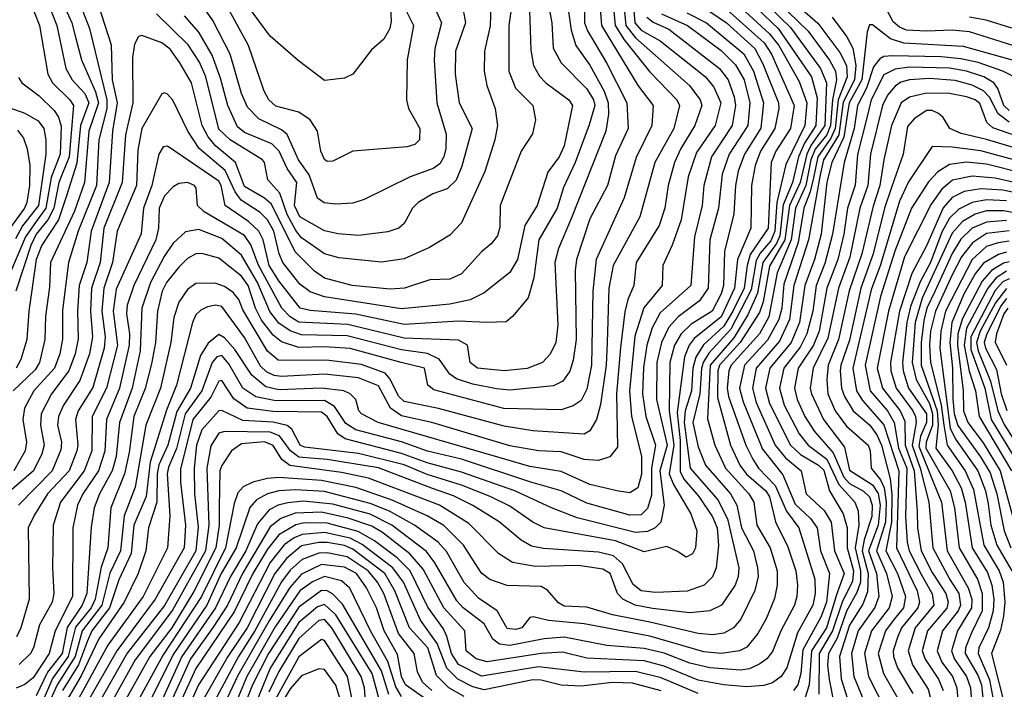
# Model space of a CAD drawing. Extents: x 501367 to 657802, y 482273 to 547541.
# Tile 314 of 656: x 590837 to 594287, y 509610 to 511956. Entities that reach past the tile are written whole.
import ezdxf

# ---------------------------------------------------------------- set-up
doc = ezdxf.new("R2010")
doc.units = 0

msp = doc.modelspace()

# ---------------------------------------------------------------- linework, layer by layer
at = {"layer": '0CON20XD'}
for points in [[(590708.6, 512508.6), (590841.2, 512461.2), (590928, 512418), (590957, 512397), (590977.2, 512367.2), (590999, 512305), (591032.7, 512052.7), (591081.4, 511925), (591142.1, 511675), (591142, 511645), (591114, 511535), (591106, 511375), (591042.5, 511215), (591007.9, 511105), (590987.5, 510937.5), (590987, 510837), (590977.7, 510785), (590959.5, 510735), (590886.7, 510655), (590853.5, 510595), (590847.9, 510555), (590860.9, 510475), (590856.1, 510445), (590816.2, 510375)], [(590808.6, 512428.6), (590840.3, 512410.3), (590876.8, 512376.8), (590921.9, 512311.9), (590959.6, 512215), (590974.9, 512135), (590983.2, 512025), (591020, 511945), (591032.6, 511895)], [(590808.4, 512375), (590848.9, 512328.9), (590910.8, 512215), (590925.4, 512135), (590932.4, 512025), (590967.9, 511935), (590999.3, 511785), (591021, 511745), (591065, 511696.7), (591079.3, 511665), (591050.2, 511585), (591037, 511453), (591001.8, 511338.2), (590972.9, 511255), (590915, 511166.1), (590895.3, 511115), (590869.2, 510935), (590862.4, 510835), (590841.4, 510765), (590824.4, 510735)], [(590805, 512306.5), (590844.4, 512215), (590860.5, 512150.5), (590872, 512025), (590906.1, 511935), (590936.2, 511765), (590952.5, 511735), (591013.2, 511675), (591025.2, 511655), (591010, 511475), (590974, 511385), (590957.1, 511295), (590936, 511254), (590895, 511204.3), (590876, 511165), (590823.7, 511005)], [(592813.4, 512226.6), (592815.9, 511945), (592826.5, 511916.5), (592893, 511805), (592964.4, 511665), (592969.2, 511575), (592925, 511478.5), (592897.1, 511375), (592835, 511257.5), (592787.8, 511115), (592783.5, 511076.5), (592787.3, 510835), (592777, 510763), (592765.1, 510724.9), (592740.4, 510689.6), (592707.5, 510672.5), (592555, 510657.5), (592507.9, 510662.1), (592425, 510678.9), (592367.5, 510697.5), (592344.3, 510714.3), (592306.6, 510766.6), (592266.6, 510786.6), (592175, 510798.5), (591985, 510848.2), (591825, 510851.6), (591785, 510865.1), (591745, 510893), (591713.5, 510933.5), (591670.6, 511035), (591615, 511130.8), (591545, 511189.2), (591465, 511220.4), (591417.7, 511212.3), (591375, 511172.4), (591343.5, 511126.5), (591295.1, 511035), (591265.4, 510945), (591259, 510795), (591231.3, 510665), (591186.7, 510545), (591174.7, 510425), (591161, 510375), (591117.1, 510295), (591098.1, 510245), (591087.4, 510177.4), (591072.5, 509945), (591056.5, 509905), (591003.4, 509826.6), (590985.8, 509735), (590935, 509669.7), (590895, 509586.9)], [(593355, 512154), (593599.7, 511915), (593674.5, 511814.5), (593695.6, 511775), (593698.9, 511745), (593685.1, 511674.9), (593678.7, 511585), (593665, 511552.8), (593625, 511502), (593609.2, 511465), (593592.3, 511375), (593556.1, 511295), (593541, 511185), (593491.3, 511068.7), (593462, 510915), (593429.2, 510855), (593330.8, 510745), (593321.9, 510725), (593316, 510665), (593321.5, 510635), (593381.4, 510465), (593406.3, 510416.3), (593426.4, 510385), (593484.3, 510324.3), (593523.7, 510233.7), (593567.5, 510175), (593623.6, 509995), (593624.6, 509945), (593616.7, 509905), (593562.7, 509807.3), (593525.1, 509684.9), (593505.3, 509655), (593475, 509632.4), (593445, 509622.8), (593385, 509618.4), (593305, 509625.4), (593215, 509641.6), (593095, 509690.2), (593025, 509708.9), (592825, 509718.6), (592739.8, 509740.2), (592665, 509735.6), (592475, 509705.4), (592436.3, 509716.3), (592402.2, 509745), (592397.2, 509815), (592323.7, 509895), (592250.8, 510030.8), (592204.5, 510084.5), (592108.6, 510158.6), (592070.8, 510180.8), (591988.8, 510208.8), (591895, 510230), (591803, 510227), (591752.3, 510207.7), (591715, 510179.2), (591617.8, 510015), (591565, 509904.5), (591515, 509827.6), (591436, 509716), (591345, 509515.2)], [(591075, 512126.2), (591158.1, 511868.1), (591161.3, 511745), (591178.8, 511665), (591162.1, 511565), (591150.4, 511385), (591132.5, 511335), (591088.2, 511215), (591072.6, 511105), (591045.6, 511025), (591039.3, 510935), (591042.6, 510837.4), (591031.3, 510785), (591009.5, 510725), (590948.6, 510645), (590912.7, 510575), (590910.4, 510535), (590923, 510465), (590915.2, 510435), (590885.9, 510375), (590739.5, 510250.5)], [(592861.6, 512115), (592875.4, 511935), (593005, 511723.6), (593057.4, 511655), (593051.9, 511585), (592996.9, 511473.1), (592955, 511331.5), (592857.2, 511115), (592845.1, 511005), (592841.4, 510745), (592825, 510661.1), (592805, 510621.5), (592776.8, 510603.2), (592735, 510589.4), (592533.9, 510593.9), (592288.5, 510658.5), (592267.5, 510675), (592256, 510735), (592174.5, 510755), (591995, 510803.2), (591905, 510810), (591815, 510807.5), (591755, 510827.5), (591725, 510850.5), (591685, 510903.3), (591663.2, 510945), (591638.3, 511025), (591615, 511057.6), (591535, 511119.8), (591475, 511136.1), (591455, 511135.7), (591425, 511119.2), (591395, 511088.9), (591352.2, 511035), (591337, 511005), (591319.9, 510935), (591312.9, 510825), (591299.4, 510750.6), (591276.7, 510663.3), (591237.4, 510565), (591221, 510439), (591204.2, 510365), (591156.9, 510245), (591146.4, 510105), (591122.4, 510037.6), (591101.9, 509925), (591087.1, 509895), (591032.9, 509827.1), (591007.2, 509725), (590952.6, 509647.4), (590912.4, 509555)], [(592905.5, 512135), (592923.7, 511935), (592954.9, 511884.9), (593044.7, 511774.7), (593140.2, 511675), (593149.6, 511655), (593129.1, 511575), (593063, 511455), (593010, 511265), (592916.5, 511095), (592901.9, 511015), (592895.4, 510825), (592892.6, 510745), (592872.3, 510607.7), (592858, 510555), (592835.2, 510514.8), (592815, 510503.2), (592635, 510515.2), (592535, 510531.3), (592305, 510593.3), (592185, 510618.1), (592165, 510636.7), (592135.9, 510695.9), (592117.3, 510717.3), (592035, 510747.3), (591922.2, 510762.2), (591743.1, 510763.1), (591705, 510794.8), (591619.7, 510939.7), (591604.9, 510974.9), (591585, 511000), (591555, 511020.8), (591522.2, 511032.2), (591455, 511031.9), (591425, 511010.3), (591394.3, 510965.7), (591377.1, 510912.9), (591366.6, 510825), (591330.4, 510665), (591279.6, 510535), (591242, 510318), (591203.1, 510216.9), (591190.9, 510095), (591153, 510017), (591124.9, 509905), (591055.7, 509815), (591031.9, 509725), (590968.6, 509625), (590928, 509535)], [(592976.3, 512145), (592993.3, 511945), (593015, 511918.5), (593081.8, 511881.8), (593240.6, 511755), (593269.2, 511719.2), (593293.6, 511665), (593274.2, 511585), (593209.3, 511490.7), (593179.7, 511405), (593155.2, 511255), (593124, 511166), (593091.2, 511095), (593088.3, 511025), (593024, 510946), (592993, 510847), (592974, 510655), (592980.6, 510565), (593016.3, 510426.3), (593016.3, 510363.7), (593003.1, 510315), (592975, 510298.6), (592935, 510303.5), (592835, 510327.3), (592735, 510373), (592625, 510390.6), (592513.1, 510423.1), (592093.8, 510545), (592034.6, 510575), (592025.4, 510585), (592015.4, 510625), (591995.5, 510645), (591973.1, 510655), (591895, 510665.1), (591745, 510659.4), (591699.5, 510669.5), (591650.2, 510710.2), (591590.6, 510800.6), (591555, 510841.6), (591535, 510853.3), (591497.7, 510822.3), (591471, 510779), (591435.4, 510665), (591387.5, 510582.5), (591356.8, 510465), (591325, 510396.4), (591318.5, 510365), (591318.2, 510265), (591288.7, 510175), (591279.5, 510095), (591252, 510015), (591203.8, 509915), (591115, 509786.3), (591052.9, 509657.1), (590981.1, 509535)], [(592941.8, 512145), (592960.7, 511935), (592995, 511892.1), (593184.3, 511725), (593221.5, 511675), (593227.7, 511655), (593203.3, 511585), (593153.9, 511505), (593131.9, 511455), (593109.8, 511375), (593098.3, 511295), (593078, 511235), (592997.8, 511105), (592989.5, 511025), (592967.8, 510975), (592957.3, 510932.7), (592942.8, 510807.2), (592928, 510645), (592931.5, 510458.5), (592905, 510423.8), (592865, 510411.1), (592815, 510414.4), (592735, 510441.2), (592655, 510445.5), (592555, 510463.1), (592281.5, 510545), (592175, 510568.4), (592136.3, 510595), (592095, 510672.6), (592025, 510700.5), (591905, 510714.4), (591755, 510705.9), (591729.4, 510709.4), (591701.9, 510721.9), (591681.5, 510741.5), (591625, 510842), (591545, 510950.8), (591525, 510955.9), (591495, 510949.3), (591471.7, 510938.3), (591455, 510921.2), (591443.2, 510895), (591386.8, 510675), (591352.1, 510587.9), (591294.1, 510405.9), (591279.9, 510285), (591237.3, 510185), (591228.4, 510085), (591185, 509993.5), (591152.3, 509895), (591089.8, 509815), (591075, 509779.8), (591043.4, 509695), (590987.8, 509605)], [(593386.8, 512076.8), (593538, 511928), (593643.6, 511785), (593664.1, 511735), (593658, 511585), (593608.9, 511515), (593594.9, 511485.1), (593572.5, 511385), (593534.4, 511305), (593518.5, 511185), (593465, 511092.6), (593442.4, 510967.6), (593429.8, 510929.8), (593361.9, 510825), (593289.6, 510745), (593283.2, 510725), (593282.3, 510632.3), (593328.4, 510465), (593361.1, 510395), (593384, 510364), (593452.1, 510305), (593465, 510283.5), (593486, 510196), (593529.2, 510109.3), (593556.7, 510025), (593563.2, 509975), (593560.2, 509935), (593551.9, 509905), (593504.9, 509815.1), (593475, 509742), (593455, 509716.2), (593431.3, 509698.7), (593395, 509681.6), (593363.3, 509676.7), (593255, 509684.6), (593185, 509701.1), (593095, 509736.3), (593025, 509752.6), (592895, 509763.7), (592745, 509791.9), (592675, 509786.5), (592555, 509763.1), (592518.4, 509768.4), (592495.4, 509785.4), (592465, 509839.4), (592391.7, 509895), (592369.1, 509919.1), (592292.5, 510052.5), (592262.6, 510092.6), (592141.6, 510185), (592065, 510223.2), (591935, 510258.9), (591830.9, 510269.1), (591776.6, 510263.4), (591743.3, 510255), (591711.8, 510238.2), (591670.1, 510189.9), (591629.4, 510095), (591575.8, 510005), (591522.8, 509895), (591405.9, 509725), (591323.4, 509545)], [(592268.9, 512048.9), (592315.6, 511945), (592292, 511855), (592289, 511815), (592299, 511665), (592332.1, 511555), (592331, 511505), (592323.5, 511475), (592309.2, 511450.8), (592285.8, 511434.2), (592205.2, 511404.8), (592044.7, 511325.3), (592005, 511313.3), (591945, 511309), (591903.8, 511313.8), (591880.8, 511330.8), (591851.9, 511411.9), (591813.7, 511465), (591774.1, 511554.1), (591755, 511569.6), (591675, 511608.3), (591635, 511649.7), (591615, 511697.5), (591574.6, 511834.6), (591513.5, 511953.5), (591457.9, 512035)], [(592754.2, 512025.8), (592769.3, 511919.3), (592786, 511865), (592835, 511796.8), (592885.1, 511705.1), (592899.1, 511665), (592900.9, 511625), (592891.7, 511565), (592771, 511261), (592725.7, 511154.3), (592712.7, 511105), (592722.5, 510885), (592715.8, 510825), (592695.8, 510784.2), (592669.2, 510755), (592615, 510733.4), (592535, 510726), (592441.5, 510735), (592415.5, 510755), (592406.5, 510815), (592375, 510832.6), (592185, 510840.1), (591987.3, 510887.3), (591815, 510895.8), (591784.8, 510915), (591755.7, 510945), (591674, 511096), (591647.1, 511167.1), (591625, 511200.2), (591483.1, 511283.1), (591460, 511305), (591455.4, 511365), (591449.4, 511375), (591425, 511385.2), (591395, 511381.5), (591375, 511370), (591345, 511339.2), (591326.5, 511295), (591323.8, 511225), (591314.3, 511185), (591236.9, 511025), (591213.8, 510955), (591211.2, 510925), (591221.7, 510855), (591220.7, 510815), (591187.3, 510665), (591141.1, 510555), (591135.6, 510444.4), (591113.2, 510375), (591058.7, 510295), (591039.5, 510255), (591023.3, 510175), (591022.4, 509935), (590961.1, 509815), (590940, 509735), (590885, 509650.4), (590855, 509626.3), (590825, 509613.6)], [(592623, 512025), (592628.7, 511848.7), (592638.1, 511795), (592658.3, 511758.3), (592680.7, 511735), (592761.6, 511675), (592774.7, 511655), (592745, 511513.3), (592727.2, 511475), (592688.1, 511421.9), (592650, 511305), (592607.2, 511235), (592581.2, 511115), (592555, 511069.8), (592465, 510998.8), (592415.8, 510974.2), (592345, 510959.1), (592175, 510942.7), (591905, 510984.9), (591855, 511002.1), (591818.7, 511028.7), (591759.5, 511105), (591746, 511135), (591727.7, 511215), (591705.1, 511255.1), (591679.9, 511279.9), (591613.5, 511323.5), (591592.1, 511352.1), (591557, 511427), (591466.5, 511505), (591426.9, 511565), (591373.9, 511673.9), (591355, 511694.5), (591345, 511700), (591335, 511696.5), (591265, 511574.4), (591251.2, 511498.8), (591246.8, 511375), (591178.7, 511215), (591162.6, 511105), (591131.7, 511015), (591125.5, 510935), (591136.4, 510845), (591133.5, 510805), (591093.4, 510666.6), (591042.7, 510585), (591032.2, 510555), (591041.4, 510465), (591037.7, 510445), (591010, 510375), (590934.8, 510295), (590889.2, 510220.8), (590867.1, 510175), (590871, 509925), (590841.3, 509825), (590826, 509794)], [(592563.6, 512025), (592551.4, 511935), (592550.9, 511775), (592575, 511716.2), (592635.4, 511655), (592644.6, 511605), (592634.7, 511555.3), (592594.6, 511495), (592520.4, 511305), (592519.3, 511229.3), (592511.4, 511198.6), (592489.8, 511170.2), (592455, 511142.5), (592385, 511065.4), (592345, 511046.2), (592273.9, 511043.9), (592185.8, 511015), (592135, 511011.2), (592002, 511025), (591905, 511050), (591870.5, 511075), (591802.6, 511142.6), (591719.1, 511309.1), (591695, 511330.6), (591625, 511371.1), (591592.9, 511455), (591523.8, 511513.8), (591497.3, 511545), (591476.9, 511585), (591439.1, 511735), (591398.8, 511805), (591365, 511852.6), (591335, 511874.4), (591265, 511900), (591253.4, 511896.6), (591239.5, 511870.5), (591232.8, 511822.8), (591234, 511665), (591207.7, 511552.3), (591195.9, 511385), (591132.6, 511225), (591119.2, 511105), (591089.2, 511015), (591085.7, 510934.3), (591092.1, 510845), (591081.5, 510785), (591047.8, 510692.2), (590991, 510605), (590973.2, 510565), (590970.2, 510535), (590983.6, 510475), (590981.8, 510448.2), (590950.8, 510375), (590832.8, 510255)], [(592687.1, 512027.1), (592702.2, 511945), (592706.5, 511856.5), (592734.3, 511804.3), (592825, 511713.8), (592847.5, 511675), (592852, 511655), (592832.7, 511587.3), (592783.7, 511455), (592742.5, 511367.5), (592720.5, 511295), (592656.3, 511185), (592638.8, 511051.2), (592618.7, 510981.3), (592564.2, 510915.8), (592542.3, 510897.7), (592474.7, 510895.2), (592375, 510899.6), (592185, 510887.9), (592015, 510923.6), (591855, 510936.8), (591819.7, 510945), (591745, 511040.4), (591711.2, 511095), (591690.1, 511185), (591675.5, 511215), (591639.1, 511249.1), (591557.6, 511305), (591543.3, 511375), (591535, 511390.4), (591355, 511512.5), (591339.8, 511510.2), (591325, 511484.4), (591300.4, 511375), (591271.1, 511295), (591263.3, 511205), (591175, 511011.1), (591164.9, 510934.9), (591179.9, 510815), (591141.2, 510665), (591091.6, 510565), (591089.6, 510445), (591063.6, 510375), (590980.5, 510265), (590954, 510185), (590952, 510035), (590957.4, 509945), (590951.5, 509915), (590906.5, 509835), (590886, 509755), (590874.9, 509735.1), (590835, 509696.7)], [(593335.8, 512025), (593465, 511906.7), (593497.8, 511865), (593568.9, 511739), (593595.9, 511665), (593587.9, 511585), (593521.8, 511448.2), (593490.1, 511315), (593483.9, 511215), (593469, 511181), (593432, 511138), (593417.8, 511112.2), (593400.8, 511009.2), (593328.6, 510871.4), (593252.1, 510787.8), (593232.2, 510755), (593225.8, 510734.2), (593220.7, 510645), (593196.1, 510545), (593215, 510458.8), (593240, 510395), (593327.6, 510295), (593349.7, 510255), (593366.2, 510175), (593408.3, 510095), (593422.9, 510035), (593424.5, 510005), (593413.7, 509956.3), (593364.7, 509855), (593338, 509825), (593305, 509805.9), (593265, 509800.5), (593215, 509805.5), (593045.7, 509845), (592915, 509870.7), (592825, 509897.3), (592745, 509901.1), (592725, 509912.6), (592686.9, 509956.9), (592665, 509969.8), (592545, 509972.8), (592484.8, 509994.8), (592455, 510016.5), (592392.3, 510115), (592323.6, 510183.6), (592265, 510217.4), (592142.8, 510272.8), (592015, 510316.7), (591895, 510341.8), (591745, 510351.5), (591705, 510348.8), (591654.6, 510335.4), (591620.8, 510319.3), (591601.7, 510298.3), (591588.8, 510261.2), (591558.6, 510105), (591474.1, 509935), (591339.5, 509730.5), (591238, 509545)], [(593375, 512040.2), (593494.8, 511924.8), (593611.4, 511755), (593632.2, 511682.2), (593627.3, 511585), (593587.4, 511522.6), (593566.2, 511475), (593545.4, 511385), (593512.7, 511307.3), (593501.2, 511198.8), (593488.8, 511171.2), (593441.6, 511105), (593422.4, 510997.6), (593388.3, 510921.7), (593339.2, 510840.8), (593257.2, 510745), (593247, 510557), (593273.1, 510465), (593309.9, 510385), (593392.7, 510295), (593409.3, 510265), (593420.3, 510185), (593466.4, 510105), (593491.2, 510025), (593491.9, 509975), (593481.9, 509928.1), (593453.4, 509856.6), (593424.3, 509805.7), (593385, 509757.5), (593360, 509745), (593295.2, 509735.2), (593235, 509741.1), (593045.7, 509795.7), (592815, 509838.5), (592690.3, 509850.3), (592636, 509864), (592625, 509861.2), (592596.5, 509825), (592575, 509819), (592545, 509822.4), (592510.3, 509885), (592445, 509929), (592395, 509983.7), (592332.7, 510092.7), (592304, 510125), (592220.5, 510185), (592133.5, 510233.5), (592065, 510260.5), (591905, 510302.3), (591805, 510308.8), (591745.3, 510304.7), (591705, 510294.9), (591666.8, 510273.2), (591643.6, 510246.4), (591596.1, 510105), (591543.7, 510015), (591493.3, 509905), (591377.7, 509735), (591281.3, 509545)], [(592386.9, 512015), (592398.8, 511945), (592364.3, 511845), (592362.9, 511765), (592376.9, 511665), (592422.8, 511575), (592387, 511443), (592366.7, 511393.3), (592335, 511363.1), (592285, 511345.9), (592233.1, 511315), (592213.2, 511295), (592185, 511241.4), (592165.8, 511225), (592127.3, 511212.7), (592025, 511200.2), (591953.3, 511205), (591905, 511216.1), (591818.7, 511265), (591800.4, 511305), (591808.1, 511385), (591774.1, 511434.1), (591746.2, 511495), (591720.9, 511520.9), (591625, 511560), (591600.3, 511580.3), (591566.4, 511655), (591540.6, 511750.6), (591511.5, 511831.5), (591465, 511912.6), (591415, 511969.3)], [(592185, 512001.1), (592217.3, 511935), (592194.7, 511815), (592193.2, 511675), (592199.6, 511645), (592238.9, 511575), (592238, 511535), (592221.4, 511518.6), (592195, 511510), (592005, 511495.5), (591935, 511460), (591915, 511458.8), (591905, 511466), (591892, 511495), (591881.2, 511565), (591854.5, 511604.5), (591815, 511631.2), (591735, 511653.1), (591710.3, 511675), (591694.3, 511705), (591638.9, 511865), (591556.7, 512015)], [(592134.9, 512025), (592139.1, 511950.9), (592134.5, 511925), (592112.9, 511887.1), (592069.5, 511850.5), (592004.7, 511765.3), (591975, 511750.5), (591905, 511743.3), (591812.6, 511812.6), (591715, 511898), (591629, 512015)], [(593525, 512039.1), (593634.1, 511944.1), (593710.9, 511840.9), (593735, 511795.3), (593737, 511755), (593705.3, 511674.7), (593694.9, 511574.9), (593679.7, 511540.3), (593634.5, 511475), (593618.7, 511401.3), (593607.6, 511352.4), (593584.5, 511295), (593565.5, 511175), (593515, 511028.9), (593507.3, 510945), (593497.2, 510905), (593457.6, 510832.4), (593376.5, 510745), (593359.6, 510665), (593372.7, 510617.3), (593440.6, 510450.6), (593511.2, 510361.2), (593555, 510258.4), (593608.7, 510208.7), (593632, 510175), (593642.8, 510095), (593675.4, 510015), (593663.9, 509915), (593645, 509862.6), (593581.9, 509748.1), (593574.5, 509665), (593564.3, 509625), (593549.3, 509605)], [(594365, 511850), (594165, 511913.2), (594105, 511919.1), (594015, 511915.1), (593945, 511919.2), (593919.6, 511929.6), (593897.8, 511947.8), (593862.8, 512015)], [(593086, 511976), (593177.8, 511935), (593295, 511847.4), (593345, 511797.6), (593376.3, 511745), (593395.6, 511665), (593388.8, 511585), (593323.5, 511485), (593298.9, 511415), (593286.3, 511295), (593255.7, 511185), (593250, 511015), (593218.8, 510971.2), (593144.9, 510915.1), (593111.8, 510878.2), (593085.8, 510825), (593069.4, 510755), (593068.9, 510625), (593106.1, 510465), (593079.8, 510375), (593095.2, 510255), (593084.2, 510195.8), (593064.1, 510175.9), (593037.5, 510162.4), (592995, 510158.5), (592790.6, 510210.6), (592700.9, 510245), (592572, 510305), (592385, 510370.9), (592265, 510402.9), (592175, 510436.2), (591977.4, 510487.4), (591951.5, 510505), (591915.1, 510565), (591895, 510580.9), (591725, 510582.6), (591634.5, 510594.5), (591587.4, 510627.4), (591545, 510691.6), (591535, 510689.3), (591507.1, 510632.9), (591443.6, 510555), (591401.1, 510381.1), (591400.9, 510335), (591418.3, 510185), (591413.2, 510105), (591312.5, 509925), (591177.2, 509745), (591069.4, 509555)], [(593175, 511979.7), (593244.1, 511945), (593375, 511836.2), (593408.9, 511775), (593443.7, 511665), (593433.7, 511576.3), (593377.2, 511485), (593354.8, 511424.8), (593345.4, 511374.6), (593339.3, 511275), (593306.9, 511143.1), (593303.3, 511025), (593294.9, 510995), (593263.8, 510935), (593190.7, 510889.3), (593155, 510854.8), (593131.6, 510815), (593115.3, 510754.7), (593113.3, 510585), (593129.9, 510465), (593113.6, 510365), (593127.7, 510327.7), (593188.8, 510225), (593209.7, 510165), (593205.9, 510105), (593195, 510084.5), (593172.2, 510072.2), (593142, 510092), (593105, 510110.3), (593025, 510091.4), (592925, 510129.3), (592675, 510175.6), (592634.9, 510194.9), (592555, 510251.1), (592485.3, 510285), (592384.9, 510324.9), (592265, 510361.7), (592185, 510396), (592025, 510435.5), (591835, 510458.3), (591819.8, 510465), (591791, 510521), (591774, 510534), (591725.1, 510545.1), (591619.1, 510550.9), (591545, 510586.1), (591535, 510584.8), (591475, 510518.4), (591457.2, 510465), (591449, 510385), (591449.7, 510295), (591462.7, 510177.3), (591454.9, 510095), (591345, 509903.5), (591213.9, 509736.1), (591111.6, 509555)], [(593255, 511984.9), (593313.9, 511945), (593412.7, 511855), (593441.7, 511801.7), (593496.5, 511665), (593497.8, 511645), (593483.2, 511575), (593433.6, 511495), (593414.3, 511445), (593402, 511375), (593399.2, 511225), (593352.4, 511115), (593341.5, 511015), (593295.5, 510914.5), (593200.8, 510839.2), (593183.1, 510815), (593167.1, 510775), (593140.7, 510579.3), (593151.2, 510481.1), (593151.5, 510371.5), (593165.1, 510345), (593216.6, 510285), (593265, 510214.2), (593281.1, 510175), (593286.2, 510113.9), (593278.1, 510035), (593265, 510003.8), (593235.2, 509974.8), (593176.6, 509953.4), (593065, 509949.4), (593015, 509954.9), (592986.9, 509976.9), (592949.6, 510049.6), (592917.7, 510077.7), (592865, 510090.3), (592672.7, 510102.7), (592631.2, 510111.2), (592595, 510132.6), (592516.9, 510196.9), (592425, 510253.2), (592357.1, 510287.1), (592283.5, 510313.5), (592095, 510385.3), (591915, 510414.4), (591815, 510423.4), (591785.8, 510445), (591747.2, 510497.2), (591715, 510510.8), (591555, 510513.5), (591535, 510506.7), (591507.5, 510462.5), (591492.7, 510385), (591499.5, 510185), (591488.6, 510095), (591373.1, 509886.9), (591242.4, 509712.4), (591148.7, 509545)], [(593305, 512000.9), (593445.6, 511875), (593471.8, 511835), (593550.9, 511655), (593538.2, 511575), (593486.9, 511495), (593470.9, 511455), (593460, 511225), (593397.2, 511132.8), (593385.9, 511095), (593376.4, 511015), (593336.2, 510935), (593305, 510881.6), (593233.4, 510816.6), (593206.9, 510773.1), (593195.7, 510735), (593191.8, 510655), (593168.8, 510585), (593165.3, 510545), (593186.6, 510385), (593284.1, 510274.1), (593317.5, 510207.5), (593356.6, 510035), (593354.8, 510005.2), (593344.4, 509975), (593295.9, 509905), (593255, 509884.3), (593185, 509878.1), (593055, 509893.3), (592993.6, 509905), (592950.8, 509925), (592932.2, 509945), (592906, 510015), (592880.6, 510030.6), (592795, 510043.3), (592645, 510039.4), (592563.9, 510053.9), (592515.1, 510085.1), (592410.8, 510190.7), (592308.2, 510255), (592059.4, 510349.4), (591965, 510369.7), (591784.2, 510394.2), (591755.5, 510415), (591725, 510464.4), (591695, 510476.9), (591615, 510469.9), (591579.3, 510445), (591545, 510393.5), (591539, 510375), (591536.5, 510246.5), (591536.4, 510185), (591524, 510105), (591447.9, 509952.1), (591369.9, 509825), (591293.4, 509725), (591193.4, 509546.6)], [(592488.7, 512005), (592485.4, 511934.6), (592466.5, 511845), (592464.7, 511775), (592473.9, 511725), (592503.8, 511645), (592511.5, 511585), (592502.7, 511535), (592466.6, 511423.4), (592385, 511244.5), (592345, 511200.4), (592272.8, 511157.2), (592185, 511117.4), (592105, 511105.7), (591955, 511121.5), (591905, 511135.2), (591825, 511191.6), (591805, 511217.6), (591775, 511272.9), (591748.5, 511348.5), (591707.1, 511395), (591695.3, 511455), (591688.2, 511465), (591574.4, 511535), (591535, 511572.5), (591489.4, 511755), (591466.8, 511806.8), (591427.5, 511867.5), (591316.5, 511976.5)], [(593034.5, 511964.5), (593056.9, 511946.9), (593112.1, 511922.1), (593289.4, 511785), (593319.6, 511745), (593341.3, 511685), (593345.9, 511655), (593334.3, 511585), (593261.6, 511475), (593234.3, 511375), (593229.2, 511305), (593202.3, 511195), (593188.8, 511025), (593081.2, 510928.8), (593053.3, 510876.7), (593034.4, 510815), (593022.7, 510737.3), (593019.8, 510645), (593031, 510565), (593064.9, 510465), (593051, 510385), (593050.7, 510289.3), (593036.8, 510243.2), (593015, 510221.3), (592975, 510219.5), (592825, 510261.5), (592735, 510304.5), (592628.2, 510335), (592385, 510415.8), (592266.3, 510443.7), (592175, 510476.7), (592015, 510519.1), (591980.4, 510540.4), (591940.5, 510600.5), (591905, 510621.3), (591735, 510620.7), (591664.5, 510634.5), (591618.6, 510665), (591570.4, 510750.4), (591545, 510779.7), (591528, 510775), (591512, 510755), (591475.9, 510655), (591417.3, 510575), (591386.9, 510453.1), (591358.3, 510388.3), (591353.5, 510365), (591362.9, 510217.1), (591355.2, 510105), (591269.5, 509935), (591146, 509764), (591036, 509564)], [(593684.3, 511964.3), (593736.1, 511896.1), (593756.3, 511856.3), (593767.6, 511795), (593762.6, 511745), (593722.8, 511667.2), (593707.1, 511552.9), (593653.6, 511465), (593642.2, 511412.2), (593601.8, 511185), (593549.9, 511025), (593535.2, 510904.8), (593500, 510830), (593418.1, 510735), (593405.4, 510665), (593418, 510615), (593484.6, 510465), (593520.8, 510420.8), (593575.2, 510375), (593593.4, 510295), (593655.8, 510235.8), (593681.2, 510195), (593692.9, 510095), (593725.8, 510015), (593699.9, 509940.1), (593664, 509825), (593611.8, 509745), (593603.6, 509625), (593589.4, 509580.6)], [(594313.7, 511926.3), (594223.7, 511953.7), (594165.6, 511964.4)], [(594375, 511798), (594145, 511862.1), (593935, 511873.2), (593888.7, 511888.7), (593825, 511937.8), (593815, 511937.5), (593807.2, 511912.8), (593788.1, 511745), (593744, 511665), (593738.2, 511628.2), (593725.6, 511544.4), (593683, 511455), (593665, 511386.4), (593645.1, 511204.9), (593622.5, 511115), (593588.3, 511025), (593569.4, 510895), (593540, 510825), (593465.6, 510735), (593451, 510665), (593465, 510610.8), (593538.2, 510465), (593572.9, 510432.9), (593636.9, 510395), (593655, 510377.4), (593674.7, 510304.7), (593723.1, 510225), (593736.4, 510175), (593736.4, 510105), (593758.4, 510025), (593755, 509989.1), (593719.8, 509915), (593685.8, 509814.2), (593638.4, 509735), (593637.9, 509592.1)], [(591032.6, 511895), (591053.7, 511815), (591102.7, 511702.7), (591113.4, 511665), (591079.6, 511565), (591064.4, 511385), (591028.9, 511285), (590945.4, 511105), (590941.9, 511018.1), (590927.1, 510917.1), (590924.8, 510835), (590906.8, 510755), (590891.1, 510728.9), (590814, 510655)], [(594341.8, 511745), (594282.8, 511775), (594195.4, 511805.4), (594135, 511819.2), (594065.7, 511825.7), (593895, 511829.5), (593865, 511826.6), (593851.1, 511818.9), (593829.2, 511790.8), (593804.1, 511715.9), (593773.3, 511655), (593761.2, 511575), (593725.7, 511455.7), (593685.1, 511204.9), (593658.4, 511101.6), (593628.5, 511025), (593616.6, 510935), (593595.7, 510855), (593571.7, 510808.3), (593515.4, 510735), (593500, 510665), (593516.6, 510605), (593568.6, 510505), (593600, 510465), (593665.8, 510415.8), (593707, 510327), (593764.2, 510265), (593775.4, 510235.4), (593777.5, 510185), (593764.4, 510105), (593783.8, 510025), (593783.2, 509985), (593771.1, 509948.9), (593735, 509883.4), (593701.2, 509788.8), (593671.1, 509735), (593667.8, 509695), (593673.5, 509643.5), (593691.8, 509555)], [(594305, 511637.6), (594285.5, 511655), (594264.5, 511714.5), (594250.6, 511735), (594215.4, 511755.4), (594155, 511775.1), (594095, 511785.7), (593955, 511789.2), (593905, 511782.6), (593865, 511762.1), (593821, 511675), (593806.9, 511616.9), (593773.3, 511483.4), (593764.4, 511375.6), (593737.9, 511295), (593725.1, 511204.9), (593703.9, 511115), (593665.7, 511015), (593638.2, 510865), (593618.9, 510815), (593565.6, 510735), (593552.5, 510665), (593561.5, 510625), (593588.8, 510565), (593622.7, 510512.7), (593688.3, 510438.4), (593725, 510353.1), (593745, 510331.1), (593794.1, 510304.1), (593815, 510283.8), (593824, 510255), (593823, 510215), (593796.2, 510133.8), (593788.8, 510095), (593810.4, 510015), (593808.4, 509951.6), (593791.9, 509908.1), (593745, 509834), (593709.6, 509725), (593716, 509646), (593751.2, 509535)], [(590833.2, 511753.2), (590844.5, 511735), (590905, 511689.5), (590957.5, 511637.5), (590973.7, 511613.7), (590982.9, 511582.9), (590979.3, 511485), (590947.4, 511402.6), (590928.4, 511295), (590895, 511249), (590857, 511195), (590785.5, 511025)], [(594305, 511596.9), (594265.7, 511625.7), (594235, 511684.5), (594215, 511706.7), (594175, 511725.8), (594115, 511742.4), (594025, 511749.3), (593955, 511744.9), (593925, 511736.6), (593905, 511723.2), (593878.2, 511691.8), (593860.3, 511655), (593818, 511485), (593808.7, 511375), (593781.4, 511295), (593746.7, 511123.3), (593705.9, 511015), (593669.5, 510839.5), (593617.7, 510735), (593607.4, 510665), (593611.3, 510645), (593653.9, 510555), (593727.5, 510457.6), (593745, 510377.4), (593826, 510326), (593845.2, 510295.2), (593852.2, 510255), (593845.8, 510185), (593811.8, 510095), (593839.6, 510015), (593847.2, 509935), (593833.4, 509896.6), (593775.5, 509815), (593752, 509735), (593759.6, 509655), (593809.7, 509535)], [(594385, 511528.5), (594246.9, 511576.9), (594225.9, 511595.9), (594202, 511662), (594185, 511675.1), (594155, 511685.6), (594095, 511696.7), (594015, 511698.4), (593955, 511684.2), (593925.6, 511665), (593892.4, 511585), (593864.9, 511465.1), (593851.8, 511375), (593827.5, 511302.5), (593788.5, 511135), (593744.2, 511005.9), (593706.5, 510835), (593669.9, 510745), (593665.1, 510694.9), (593669.2, 510645), (593695.1, 510585), (593735, 510531.5), (593810.4, 510465), (593817, 510445), (593820.5, 510385), (593853.5, 510343.5), (593866.6, 510315), (593874, 510265), (593871.2, 510195), (593839.2, 510095), (593874.3, 510015), (593893.9, 509935), (593883.6, 509895), (593821.5, 509815), (593797.7, 509735), (593811.9, 509655), (593872.2, 509535)], [(590765, 511659.8), (590855, 511628.6), (590901.5, 511601.5), (590921.7, 511575), (590928.3, 511535), (590928.5, 511485), (590902.6, 511305), (590846.5, 511233.5), (590822.2, 511187.8)], [(594465, 511464.4), (594225, 511536), (594136.6, 511556.6), (594096.4, 511575), (594073.3, 511613.3), (594057.2, 511627.2), (594035, 511637.3), (594015, 511637.5), (593971.7, 511608.3), (593948.5, 511581.5), (593933.4, 511485), (593892.2, 511367.8)], [(590829.2, 511569.2), (590850.3, 511540.3), (590863.1, 511503.1), (590872.3, 511445), (590871.5, 511375), (590862.4, 511315), (590853.6, 511295), (590785, 511201.2)], [(594385, 511446.9), (594205, 511496.6), (594105, 511509.7), (594035, 511511.4), (593951.9, 511388.1), (593920.1, 511320.1), (593853.1, 511096.9), (593820.3, 511009.7), (593756.4, 510735), (593769.3, 510655), (593791, 510621), (593865, 510536.7), (593917.7, 510375), (593910.2, 510105), (593982.6, 509955), (593990.5, 509915), (593984.4, 509895), (593927.6, 509825), (593914.9, 509795.1)], [(594355, 511417.4), (594225, 511449.3), (594155, 511456.4), (594095, 511448.4), (594055, 511423), (594022.1, 511387.9), (593962.7, 511295), (593904.3, 511145), (593854, 510986), (593799.3, 510745), (593817.7, 510655), (593877.6, 510585), (593901, 510545), (593916.5, 510455), (593946, 510385), (593941.4, 510215), (593947.2, 510125), (593953.9, 510095), (593998.3, 510008.3), (594034.7, 509944.7), (594040.4, 509905), (593975.4, 509824.6), (593950.1, 509745), (593965.8, 509695.8), (594020.3, 509610.3), (594037.5, 509547.5)], [(594375, 511374.2), (594255, 511400.6), (594175, 511407.5), (594106.4, 511393.6), (594068.1, 511361.9), (594030.7, 511309.3), (593937.7, 511125), (593881.1, 510935), (593842.2, 510735), (593860.1, 510665), (593922, 510585), (593938.7, 510548.7), (593940.1, 510465), (593971.9, 510375), (593982.1, 510232.1), (593983.4, 510175), (593996.1, 510095), (594035, 510019.2), (594082.6, 509945), (594090.5, 509915), (594085.6, 509894.4), (594017.9, 509815), (594000.1, 509745), (594009.7, 509715), (594057.4, 509645), (594073.1, 509605)], [(593892.2, 511367.8), (593867.6, 511295), (593827.5, 511135), (593784.5, 511015), (593745, 510833.1), (593714.2, 510745), (593712.4, 510725), (593716.4, 510665), (593727.3, 510635), (593757.9, 510585), (593815.8, 510535), (593841.2, 510501.2), (593856.6, 510465), (593887.2, 510347.2), (593893.7, 510293.7), (593892.3, 510195), (593872.7, 510095), (593913.7, 510015), (593941.4, 509935), (593934.4, 509895), (593901, 509855), (593871.5, 509815), (593845.4, 509735), (593864.3, 509665), (593933.3, 509545)], [(594385, 511337.3), (594281.7, 511358.3), (594205, 511363.2), (594146.2, 511353.8), (594105, 511333), (594073.2, 511296.8), (594015, 511163.2), (593963.3, 511066.7), (593920.2, 510935), (593888.8, 510755), (593890.2, 510725), (593908.2, 510665), (593967.4, 510585), (593976, 510565), (593978.4, 510545), (593964.1, 510465), (593992.2, 510385), (594023, 510265), (594036.7, 510105), (594096, 509994), (594127.9, 509945), (594134, 509905), (594125.6, 509885), (594070.4, 509815), (594052, 509745), (594068.6, 509705), (594106.4, 509655), (594120.9, 509615), (594134, 509455)], [(594295, 511320.7), (594225, 511324.1), (594175, 511315.6), (594128.1, 511291.9), (594095, 511260.3), (594069, 511211), (594028.9, 511105), (593992.1, 511037.9), (593958.7, 510951.3), (593946.4, 510895), (593930.5, 510755), (593933.1, 510725), (593951.4, 510665), (594014.2, 510575), (594015, 510544.7), (593993.8, 510496.2), (593988, 510462), (594040.8, 510330.8), (594066.8, 510265), (594087, 510095), (594161, 509965), (594173.5, 509925), (594172.7, 509895), (594123, 509815), (594102.4, 509745), (594113.2, 509715), (594154.7, 509655), (594169.1, 509615), (594178.9, 509465)], [(594365, 511271.4), (594285, 511286.4), (594225, 511285.5), (594185, 511274.7), (594140.9, 511249.1), (594105, 511208.3), (594000, 510979.9), (593975.3, 510895.3), (593964.3, 510755), (593978.5, 510695), (594025, 510610.9), (594036.3, 510575), (594035.9, 510535), (594013.8, 510475), (594012.4, 510455), (594097.4, 510305), (594112.8, 510245), (594129.2, 510105), (594193.2, 509995), (594210.3, 509945), (594209.5, 509885), (594173, 509807), (594151.4, 509755), (594150.6, 509735), (594195, 509658.7), (594207, 509625), (594223.5, 509465)], [(594295, 511252.1), (594225, 511246.6), (594175.1, 511224.9), (594135, 511187), (594105, 511136.7), (594045, 511005.9), (594015.7, 510945), (594005, 510902.3), (593995.6, 510825), (593996.5, 510745), (594052.4, 510585), (594055.5, 510535), (594047.9, 510455), (594104.9, 510375), (594135.7, 510315), (594150.6, 510265), (594174.9, 510105), (594228.4, 510018.4), (594244.2, 509974.2), (594251.2, 509925), (594248.8, 509885), (594232.4, 509825), (594198.5, 509755), (594195.8, 509735), (594235, 509642.8), (594266.9, 509475)], [(594305, 511215.8), (594225, 511206.8), (594175.6, 511174.4), (594137.6, 511125), (594105, 511061.3), (594046.2, 510935), (594029, 510865), (594024.8, 510815.2), (594028.7, 510755), (594066.2, 510606.2), (594075.1, 510535.1)], [(594305, 511179.4), (594265.6, 511174.4), (594225, 511161), (594174.4, 511115), (594081.4, 510935), (594064.6, 510865), (594061.5, 510805), (594098.2, 510525), (594116, 510486), (594194.6, 510374.6), (594221.5, 510305), (594230.5, 510259.5), (594240.4, 510185), (594261.6, 510115), (594313.4, 510025)], [(594295, 511141.4), (594267.2, 511132.8), (594215, 511102.4), (594185.2, 511064.8), (594146, 510994), (594103.9, 510895), (594096, 510825), (594105.4, 510735.4), (594107.3, 510627.3), (594111.8, 510575), (594124.3, 510534.3), (594204.4, 510424.4), (594237.7, 510367.7), (594260.8, 510295), (594287.1, 510165), (594310.2, 510105)], [(594305, 511106.9), (594285, 511102.6), (594242.4, 511077.6), (594210.2, 511039.8), (594140.8, 510909.2), (594124.6, 510855), (594123, 510815), (594142.8, 510657.2), (594144.7, 510585), (594159.9, 510545), (594213.1, 510473.1), (594273.3, 510375), (594331, 510161)], [(594294.6, 511074.6), (594258.7, 511051.4), (594229.6, 511015), (594155.1, 510874.9), (594146.2, 510815), (594164.6, 510724.6), (594187, 510655), (594199.3, 510565), (594312.3, 510375)], [(594305, 511047.8), (594282.7, 511037.3), (594255, 511007.4), (594170.1, 510845), (594170.4, 510800.4), (594219, 510665), (594241.9, 510555), (594350.8, 510375)], [(594295, 511014.2), (594256.2, 510963.8), (594202.5, 510865), (594190.3, 510825), (594196.1, 510796.1), (594239.6, 510689.6), (594265.1, 510584.9), (594287, 510537), (594383.7, 510385)], [(594295, 510978.5), (594275.9, 510954.1), (594226.2, 510855), (594217.2, 510825), (594221.3, 510805), (594260.6, 510730.6), (594276.8, 510645), (594296.3, 510586.3)], [(594299.4, 510945), (594286.3, 510925), (594260.2, 510855), (594255.8, 510825.8), (594294.8, 510744.8)], [(594075.1, 510535.1), (594086.8, 510465), (594149.7, 510375), (594179.8, 510309.8), (594216.2, 510115), (594269.7, 510025), (594283.6, 509985), (594289.1, 509915), (594284.2, 509865.8), (594273.7, 509816.3), (594242.9, 509735), (594295, 509527.1)], [(593215, 509594.7), (593085, 509649.3), (592995, 509672.4), (592815, 509670), (592655, 509688), (592455, 509656.1), (592375, 509696.4), (592349.9, 509735), (592334.4, 509794.4), (592321.9, 509821.9), (592267.3, 509897.3), (592205.1, 510025), (592160, 510070), (592080.3, 510130.3), (592022.9, 510162.9), (591915, 510192.3), (591835, 510192.4), (591805, 510186.1), (591745, 510151.2), (591705, 510100.8), (591654.2, 510015), (591589.2, 509880.8), (591455, 509682), (591361.3, 509478.7)], [(593085, 509604), (592985, 509631.6), (592915, 509633.4), (592805, 509621.1), (592735, 509624.4), (592665, 509641.5), (592635, 509642.6), (592465, 509607.3), (592425, 509618.5), (592373, 509645), (592334.2, 509684.2), (592300.3, 509770.3), (592242, 509852), (592181.7, 509985), (592145.3, 510035.3), (592037.6, 510117.6), (591995, 510139.3), (591905, 510159.2), (591827.6, 510152.4), (591799.4, 510140.6), (591764.5, 510115.5), (591715, 510053.9), (591606.5, 509843.5), (591464.1, 509625), (591395.9, 509474.1)], [(592395, 509584.4), (592340.6, 509615), (592297.5, 509657.5), (592267.1, 509755), (592203.5, 509825), (592151.9, 509955), (592116.7, 510015), (592005, 510100.4), (591975, 510113.1), (591915, 510124.1), (591885, 510124.2), (591825, 510112.2), (591772, 510068), (591731.3, 510015), (591633.9, 509825), (591566, 509725), (591471.6, 509558.4)], [(592281.6, 509605), (592248.8, 509635), (592231.3, 509671.3), (592220, 509735), (592164.2, 509805), (592112.8, 509945), (592090.7, 509985), (592057.8, 510025), (591985, 510073.8), (591915, 510088.4), (591885, 510087), (591826.7, 510065), (591785, 510027.5), (591755, 509986.8), (591661.1, 509815), (591603.4, 509725), (591502.7, 509535)], [(592351.4, 509511.4), (592188.8, 509625), (592175.3, 509655), (592161.3, 509731.3), (592114, 509815), (592087, 509895), (592052, 509965), (592017.8, 510015), (591975, 510038.1), (591895, 510046.4), (591825, 510013.6), (591783.6, 509966.4), (591711, 509849), (591601.4, 509658.6), (591477.8, 509395)], [(592175, 509584.6), (592155, 509618.4), (592126.7, 509706.7), (592066.1, 509815), (591994, 509964), (591965, 509989.5), (591905, 510004.7), (591863.4, 509986.6), (591818.8, 509955), (591732, 509828), (591632.9, 509655), (591551.8, 509458.2)], [(592131.2, 509591.2), (592104.8, 509674.8), (591967.8, 509907.8), (591933.8, 509943.8), (591915, 509954.4), (591895, 509956.1), (591815, 509897.2), (591709.2, 509735), (591652.5, 509625), (591550, 509365)], [(592105.4, 509545), (592072, 509665), (591945, 509870.3), (591905, 509906.4), (591880.9, 509899.1), (591815, 509843.8), (591715, 509683.5), (591629.2, 509475)], [(592050.4, 509555), (592045.1, 509615), (592034.2, 509655), (591931.3, 509825), (591905, 509854.3), (591885, 509850.4), (591815, 509788), (591745, 509672.3), (591710.6, 509599.4)], [(592007.9, 509545), (591985.6, 509655), (591946.1, 509716.1), (591905, 509780.3), (591895, 509784.2), (591815, 509723.7), (591733.2, 509575)], [(593914.9, 509795.1), (593897.8, 509745), (593898.8, 509725), (593913.7, 509685), (593966.6, 509595)], [(591972.8, 509532.8), (591944.7, 509624.7), (591905, 509679.3), (591885, 509681.4), (591825, 509656.9), (591785, 509610.9), (591763.8, 509576.2)]]:
    msp.add_lwpolyline(points, dxfattribs=at)

doc.saveas('drawing.dxf')
